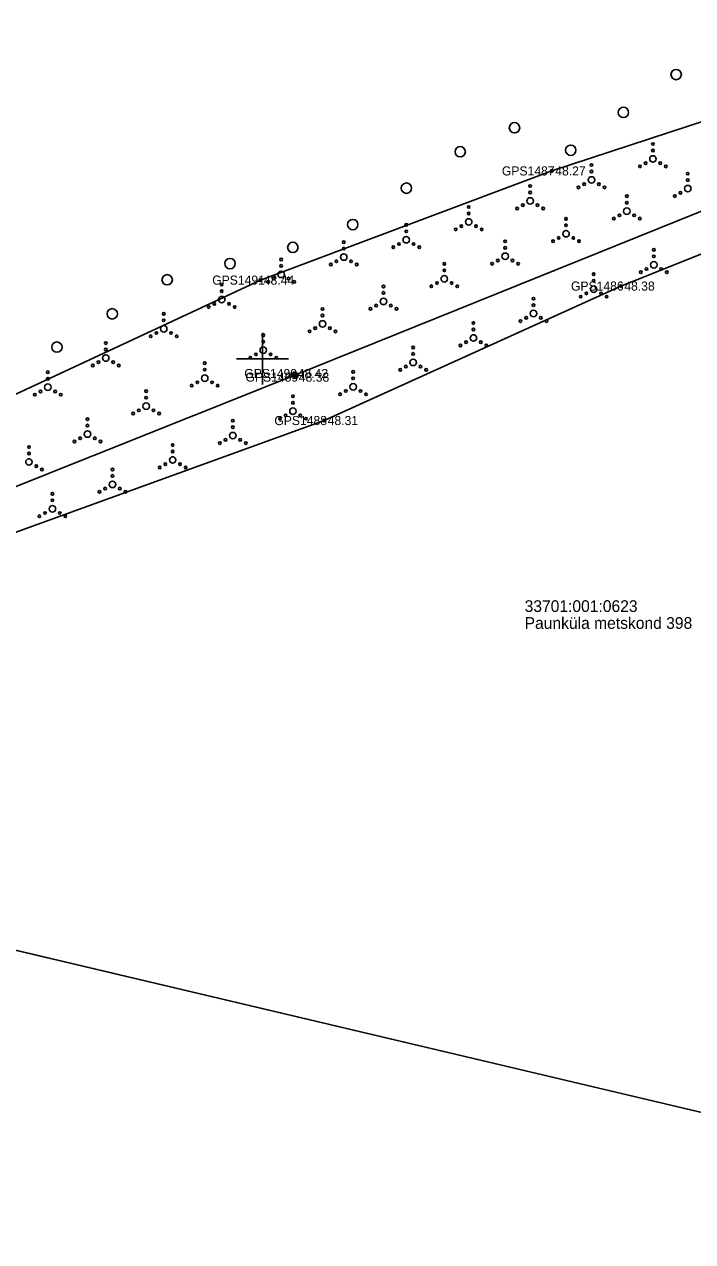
# Model space of a CAD drawing. Extents: x 551623 to 559850, y 6561220 to 6567135.
# Drawn here: x 556681.6 to 556733.1, y 6565132 to 6565225.7 of the extents above; entities that cross this region are included whole.
import ezdxf

# ---------------------------------------------------------------- set-up
doc = ezdxf.new("R2010")
doc.units = 0
for name, color, linetype in [('HALJASTUS', 7, 'Continuous'), ('KORGUS-EH2000', 7, 'Continuous'), ('KPOHULIIN', 7, 'Continuous'), ('MOOTKORG-EH2000', 7, 'Continuous'), ('MOOTMPUNKT', 7, 'Continuous'), ('MOOTNR', 7, 'Continuous'), ('MOOTPIIR', 7, 'Continuous'), ('MPOHULIIN', 7, 'Continuous'), ('PIIR', 7, 'Continuous'), ('POST', 7, 'Continuous'), ('VORK', 7, 'Continuous')]:
    doc.layers.add(name, color=color, linetype=linetype)

msp = doc.modelspace()

# ---------------------------------------------------------------- linework, layer by layer
at = {"layer": 'HALJASTUS'}
msp.add_lwpolyline([(556560.214, 6565152.796), (556566.555, 6565150.865), (556570.04, 6565150.556), (556579.273, 6565154.176), (556604.291, 6565163.073), (556630.484, 6565174.696), (556655.692, 6565185.071), (556676.45, 6565195.172), (556699.828, 6565206.048), (556722.286, 6565214.456), (556752.299, 6565224.302), (556776.314, 6565234.412), (556799.911, 6565243.207), (556817.364, 6565249.633), (556836.836, 6565258.911)], dxfattribs=at)
for centre, radius in [((556731.862, 6565221.877), 0.4), ((556727.799, 6565218.962), 0.4), ((556719.406, 6565217.779), 0.4), ((556715.223, 6565215.929), 0.4), ((556723.737, 6565216.047), 0.4), ((556730.072, 6565216.528), 0.1), ((556730.072, 6565216.028), 0.1), ((556725.34, 6565214.911), 0.1), ((556729.072, 6565214.803), 0.1), ((556729.507, 6565215.053), 0.1), ((556730.072, 6565215.378), 0.25), ((556730.637, 6565215.053), 0.1), ((556731.072, 6565214.803), 0.1), ((556725.34, 6565213.761), 0.25), ((556725.34, 6565214.411), 0.1), ((556732.754, 6565214.245), 0.1), ((556711.082, 6565213.126), 0.4), ((556720.609, 6565213.294), 0.1), ((556724.34, 6565213.186), 0.1), ((556724.775, 6565213.436), 0.1), ((556725.905, 6565213.436), 0.1), ((556726.34, 6565213.186), 0.1), ((556732.754, 6565213.095), 0.25), ((556732.754, 6565213.745), 0.1), ((556720.609, 6565212.144), 0.25), ((556720.609, 6565212.794), 0.1), ((556728.065, 6565212.509), 0.1), ((556728.065, 6565212.009), 0.1), ((556731.754, 6565212.52), 0.1), ((556732.189, 6565212.77), 0.1), ((556715.877, 6565211.678), 0.1), ((556715.877, 6565211.178), 0.1), ((556719.609, 6565211.569), 0.1), ((556720.044, 6565211.819), 0.1), ((556721.174, 6565211.819), 0.1), ((556721.609, 6565211.569), 0.1), ((556727.5, 6565211.034), 0.1), ((556728.065, 6565211.359), 0.25), ((556728.63, 6565211.034), 0.1), ((556706.942, 6565210.323), 0.4), ((556711.07, 6565210.307), 0.1), ((556715.312, 6565210.203), 0.1), ((556715.877, 6565210.528), 0.25), ((556716.442, 6565210.203), 0.1), ((556723.376, 6565210.772), 0.1), ((556723.376, 6565210.272), 0.1), ((556727.065, 6565210.784), 0.1), ((556729.065, 6565210.784), 0.1), ((556711.07, 6565209.157), 0.25), ((556711.07, 6565209.807), 0.1), ((556714.877, 6565209.953), 0.1), ((556716.877, 6565209.953), 0.1), ((556722.811, 6565209.297), 0.1), ((556723.376, 6565209.622), 0.25), ((556723.941, 6565209.297), 0.1), ((556702.33, 6565208.566), 0.4), ((556706.251, 6565208.974), 0.1), ((556706.251, 6565208.474), 0.1), ((556710.07, 6565208.582), 0.1), ((556710.505, 6565208.832), 0.1), ((556711.635, 6565208.832), 0.1), ((556712.07, 6565208.582), 0.1), ((556718.687, 6565209.036), 0.1), ((556718.687, 6565208.536), 0.1), ((556722.376, 6565209.047), 0.1), ((556724.376, 6565209.047), 0.1), ((556730.14, 6565208.381), 0.1), ((556697.488, 6565207.32), 0.4), ((556701.432, 6565207.641), 0.1), ((556705.251, 6565207.249), 0.1), ((556705.686, 6565207.499), 0.1), ((556706.251, 6565207.824), 0.25), ((556706.816, 6565207.499), 0.1), ((556707.251, 6565207.249), 0.1), ((556713.999, 6565207.299), 0.1), ((556717.687, 6565207.311), 0.1), ((556718.122, 6565207.561), 0.1), ((556718.687, 6565207.886), 0.25), ((556719.252, 6565207.561), 0.1), ((556719.687, 6565207.311), 0.1), ((556730.14, 6565207.231), 0.25), ((556730.14, 6565207.881), 0.1), ((556692.646, 6565206.074), 0.4), ((556701.432, 6565206.491), 0.25), ((556701.432, 6565207.141), 0.1), ((556713.999, 6565206.799), 0.1), ((556725.506, 6565206.502), 0.1), ((556729.14, 6565206.656), 0.1), ((556729.575, 6565206.906), 0.1), ((556730.705, 6565206.906), 0.1), ((556731.14, 6565206.656), 0.1), ((556696.848, 6565205.698), 0.1), ((556700.432, 6565205.916), 0.1), ((556700.867, 6565206.166), 0.1), ((556701.997, 6565206.166), 0.1), ((556702.432, 6565205.916), 0.1), ((556709.31, 6565205.562), 0.1), ((556712.999, 6565205.574), 0.1), ((556713.434, 6565205.824), 0.1), ((556713.999, 6565206.149), 0.25), ((556714.564, 6565205.824), 0.1), ((556714.999, 6565205.574), 0.1), ((556725.506, 6565205.352), 0.25), ((556725.506, 6565206.002), 0.1), ((556696.848, 6565204.548), 0.25), ((556696.848, 6565205.198), 0.1), ((556709.31, 6565204.412), 0.25), ((556709.31, 6565205.062), 0.1), ((556720.873, 6565204.623), 0.1), ((556724.506, 6565204.777), 0.1), ((556724.941, 6565205.027), 0.1), ((556726.071, 6565205.027), 0.1), ((556726.506, 6565204.777), 0.1), ((556688.415, 6565203.452), 0.4), ((556695.848, 6565203.973), 0.1), ((556696.283, 6565204.223), 0.1), ((556697.413, 6565204.223), 0.1), ((556697.848, 6565203.973), 0.1), ((556704.621, 6565203.826), 0.1), ((556708.31, 6565203.837), 0.1), ((556708.745, 6565204.087), 0.1), ((556709.875, 6565204.087), 0.1), ((556710.31, 6565203.837), 0.1), ((556720.873, 6565203.473), 0.25), ((556720.873, 6565204.123), 0.1), ((556692.382, 6565203.45), 0.1), ((556692.382, 6565202.95), 0.1), ((556704.621, 6565202.676), 0.25), ((556704.621, 6565203.326), 0.1), ((556716.239, 6565202.744), 0.1), ((556719.873, 6565202.898), 0.1), ((556720.308, 6565203.148), 0.1), ((556721.438, 6565203.148), 0.1), ((556721.873, 6565202.898), 0.1), ((556691.382, 6565201.725), 0.1), ((556691.817, 6565201.975), 0.1), ((556692.382, 6565202.3), 0.25), ((556692.947, 6565201.975), 0.1), ((556693.382, 6565201.725), 0.1), ((556700.053, 6565201.804), 0.1), ((556703.621, 6565202.101), 0.1), ((556704.056, 6565202.351), 0.1), ((556705.186, 6565202.351), 0.1), ((556705.621, 6565202.101), 0.1), ((556716.239, 6565201.594), 0.25), ((556716.239, 6565202.244), 0.1), ((556684.151, 6565200.889), 0.4), ((556687.916, 6565201.201), 0.1), ((556687.916, 6565200.701), 0.1), ((556700.053, 6565200.654), 0.25), ((556700.053, 6565201.304), 0.1), ((556711.605, 6565200.865), 0.1), ((556715.239, 6565201.019), 0.1), ((556715.674, 6565201.269), 0.1), ((556716.804, 6565201.269), 0.1), ((556717.239, 6565201.019), 0.1), ((556687.916, 6565200.051), 0.25), ((556699.053, 6565200.079), 0.1), ((556699.488, 6565200.329), 0.1), ((556700.618, 6565200.329), 0.1), ((556701.053, 6565200.079), 0.1), ((556711.605, 6565199.715), 0.25), ((556711.605, 6565200.365), 0.1), ((556683.45, 6565198.953), 0.1), ((556686.916, 6565199.476), 0.1), ((556687.351, 6565199.726), 0.1), ((556688.481, 6565199.726), 0.1), ((556688.916, 6565199.476), 0.1), ((556695.54, 6565199.652), 0.1), ((556695.54, 6565199.152), 0.1), ((556706.972, 6565198.986), 0.1), ((556710.605, 6565199.14), 0.1), ((556711.04, 6565199.39), 0.1), ((556712.17, 6565199.39), 0.1), ((556712.605, 6565199.14), 0.1), ((556683.45, 6565197.803), 0.25), ((556683.45, 6565198.453), 0.1), ((556694.54, 6565197.927), 0.1), ((556694.975, 6565198.177), 0.1), ((556695.54, 6565198.502), 0.25), ((556696.105, 6565198.177), 0.1), ((556696.54, 6565197.927), 0.1), ((556706.972, 6565197.836), 0.25), ((556706.972, 6565198.486), 0.1), ((556682.45, 6565197.228), 0.1), ((556682.885, 6565197.478), 0.1), ((556684.015, 6565197.478), 0.1), ((556684.45, 6565197.228), 0.1), ((556691.027, 6565197.5), 0.1), ((556691.027, 6565197), 0.1), ((556702.338, 6565197.107), 0.1), ((556705.972, 6565197.261), 0.1), ((556706.407, 6565197.511), 0.1), ((556707.537, 6565197.511), 0.1), ((556707.972, 6565197.261), 0.1), ((556690.462, 6565196.025), 0.1), ((556691.027, 6565196.35), 0.25), ((556691.592, 6565196.025), 0.1), ((556702.338, 6565195.957), 0.25), ((556702.338, 6565196.607), 0.1), ((556686.513, 6565195.348), 0.1), ((556690.027, 6565195.775), 0.1), ((556692.027, 6565195.775), 0.1), ((556697.705, 6565195.228), 0.1), ((556701.338, 6565195.382), 0.1), ((556701.773, 6565195.632), 0.1), ((556702.903, 6565195.632), 0.1), ((556703.338, 6565195.382), 0.1), ((556686.513, 6565194.198), 0.25), ((556686.513, 6565194.848), 0.1), ((556697.705, 6565194.078), 0.25), ((556697.705, 6565194.728), 0.1), ((556682, 6565193.196), 0.1), ((556685.513, 6565193.623), 0.1), ((556685.948, 6565193.873), 0.1), ((556687.078, 6565193.873), 0.1), ((556687.513, 6565193.623), 0.1), ((556693.071, 6565193.35), 0.1), ((556696.705, 6565193.503), 0.1), ((556697.14, 6565193.753), 0.1), ((556698.27, 6565193.753), 0.1), ((556698.705, 6565193.503), 0.1), ((556682, 6565192.696), 0.1), ((556693.071, 6565192.2), 0.25), ((556693.071, 6565192.85), 0.1), ((556682, 6565192.046), 0.25), ((556682.565, 6565191.721), 0.1), ((556683, 6565191.471), 0.1), ((556688.438, 6565191.471), 0.1), ((556692.071, 6565191.625), 0.1), ((556692.506, 6565191.875), 0.1), ((556693.636, 6565191.875), 0.1), ((556694.071, 6565191.625), 0.1), ((556688.438, 6565190.321), 0.25), ((556688.438, 6565190.971), 0.1), ((556683.804, 6565189.592), 0.1), ((556687.438, 6565189.746), 0.1), ((556687.873, 6565189.996), 0.1), ((556689.003, 6565189.996), 0.1), ((556689.438, 6565189.746), 0.1), ((556683.804, 6565188.442), 0.25), ((556683.804, 6565189.092), 0.1), ((556682.804, 6565187.867), 0.1), ((556683.239, 6565188.117), 0.1), ((556684.369, 6565188.117), 0.1), ((556684.804, 6565187.867), 0.1)]:
    msp.add_circle(centre, radius, dxfattribs=at)
at = {"layer": 'KORGUS-EH2000'}
for centre in [(556722.286, 6565214.456), (556699.828, 6565206.048), (556727.607, 6565205.59), (556702.441, 6565198.859), (556704.754, 6565195.238)]:
    msp.add_circle(centre, 0.1, dxfattribs=at)
at = {"layer": 'KPOHULIIN'}
msp.add_lwpolyline([(556534.631, 6565146.039), (556550.784, 6565137.989), (556573.361, 6565146.85), (556606.789, 6565160.281), (556655.904, 6565180.147), (556702.486, 6565198.719), (556702.486, 6565198.719), (556755.324, 6565220.022), (556800.207, 6565237.954), (556845.124, 6565255.757), (556845.124, 6565255.757), (556885.115, 6565272.075)], dxfattribs=at)
at = {"layer": 'MOOTMPUNKT'}
for centre in [(556722.286, 6565214.456), (556699.828, 6565206.048), (556727.607, 6565205.59), (556702.441, 6565198.859), (556702.531, 6565198.58), (556704.754, 6565195.238)]:
    msp.add_circle(centre, 0.1, dxfattribs=at)
at = {"layer": 'MOOTPIIR'}
for points in [[(556752.299, 6565224.302), (556722.286, 6565214.456), (556699.828, 6565206.048), (556676.45, 6565195.172), (556655.692, 6565185.071), (556630.484, 6565174.696), (556604.291, 6565163.073), (556579.273, 6565154.176), (556570.04, 6565150.556), (556566.682, 6565150.593), (556559.96, 6565151.833), (556559.005, 6565148.531), (556554.988, 6565148.026), (556532.572, 6565157.699), (556503.633, 6565171.674), (556471.481, 6565186.145), (556450.892, 6565195.194), (556444.303, 6565198.685), (556419.033, 6565208.861)], [(556436.48, 6565194.185), (556449.647, 6565188.215), (556486.494, 6565172.264), (556501.317, 6565164.974), (556534.661, 6565148.753), (556550.886, 6565142.039), (556560.868, 6565140.849), (556563.777, 6565138.667), (556564.947, 6565140.416), (556574.124, 6565143.095), (556582.549, 6565147.264), (556608.526, 6565156.509), (556634.616, 6565167.336), (556657.454, 6565177.431), (556678.781, 6565185.856), (556704.754, 6565195.238), (556727.607, 6565205.59), (556758.128, 6565217.782)]]:
    msp.add_lwpolyline(points, dxfattribs=at)
at = {"layer": 'MPOHULIIN'}
msp.add_lwpolyline([(556571.75, 6565140.835), (556573.361, 6565146.85), (556606.789, 6565160.281), (556655.904, 6565180.147), (556702.486, 6565198.719), (556755.324, 6565220.022), (556755.324, 6565220.022), (556800.207, 6565237.954), (556845.124, 6565255.757), (556885.115, 6565272.075), (556885.115, 6565272.075)], dxfattribs=at)
at = {"layer": 'PIIR'}
for points in [[(556570.09, 6565180.67), (556591.74, 6565273.2), (556848.22, 6565213.26), (556849.69, 6565182.56), (556886.74, 6565191.59), (556924.89, 6565200.89), (556960.45, 6565209.56), (557008.05, 6565221.16), (557063.92, 6565234.78), (557142.45, 6565253.92), (557149.85, 6565228.01), (557118.41, 6565095.6), (557117.08, 6565090.14), (557111.29, 6565052.74)], [(556570.09, 6565180.67), (557111.29, 6565052.74), (557117.08, 6565090.14), (557118.41, 6565095.6), (557901.49, 6564929.97), (557785.81, 6564832.39), (557095.9, 6564977.82), (557081.84, 6564912.06), (557074.86, 6564913.78), (556985.4, 6564932.84), (556549.21, 6565025.4), (556543.91, 6565008.61), (556523.04, 6565015.28), (556518.27, 6565016.8), (556561.87, 6565145.74)]]:
    msp.add_lwpolyline(points, close=True, dxfattribs=at)
at = {"layer": 'POST'}
msp.add_circle((556702.486, 6565198.719), 0.25, dxfattribs=at)
at = {"layer": 'VORK'}
for p, q in [((556700, 6565202), (556700, 6565198)), ((556698, 6565200), (556702, 6565200))]:
    msp.add_line(p, q, dxfattribs=at)

# ---------------------------------------------------------------- texts
at = {"layer": 'KORGUS-EH2000'}
for s, p in [(' 48.27', (556722.286, 6565214.106)), (' 48.44', (556699.828, 6565205.698)), (' 48.38', (556727.607, 6565205.24)), (' 48.42', (556702.441, 6565198.509)), (' 48.31', (556704.754, 6565194.888))]:
    msp.add_text(s, height=0.7, dxfattribs=at).set_placement(p)
at = {"layer": 'MOOTKORG-EH2000'}
for s, p in [(' 48.27', (556722.286, 6565214.106)), (' 48.44', (556699.828, 6565205.698)), (' 48.38', (556727.607, 6565205.24)), (' 48.42', (556702.441, 6565198.509)), (' 48.38', (556702.531, 6565198.23)), (' 48.31', (556704.754, 6565194.888))]:
    msp.add_text(s, height=0.7, dxfattribs=at).set_placement(p)
at = {"layer": 'MOOTNR'}
for s, p in [('GPS1487 ', (556718.436, 6565214.106)), ('GPS1491 ', (556696.118, 6565205.698)), ('GPS1486 ', (556723.757, 6565205.24)), ('GPS1490 ', (556698.592, 6565198.509)), ('GPS1489 ', (556698.681, 6565198.23)), ('GPS1488 ', (556700.904, 6565194.888))]:
    msp.add_text(s, height=0.7, dxfattribs=at).set_placement(p)
at = {"layer": 'PIIR'}
for s, p in [('33701:001:0623', (556720.187, 6565180.5)), ('Paunküla metskond 398', (556720.187, 6565179.2))]:
    msp.add_text(s, height=0.9, dxfattribs=at).set_placement(p)

doc.saveas('drawing.dxf')
